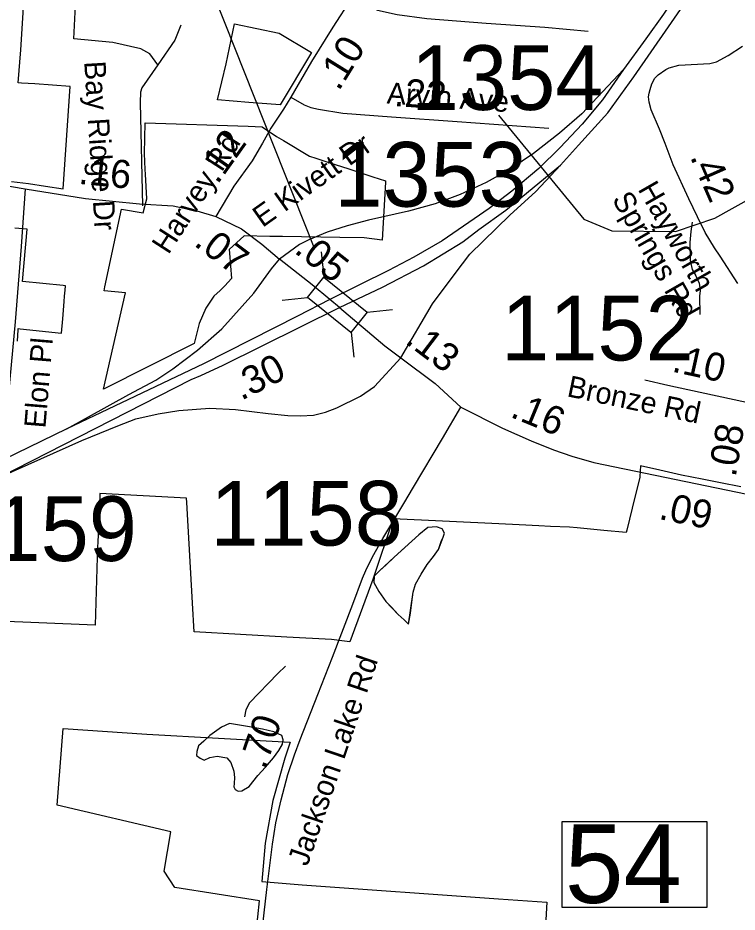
# Model space of a CAD drawing. Extents: x 1662474 to 1856135, y 779280 to 917889.
# Drawn here: x 1720941 to 1724143, y 802679 to 806661 of the extents above; entities that cross this region are included whole.
import ezdxf

# ---------------------------------------------------------------- set-up
doc = ezdxf.new("R2010")
doc.units = 0
for name, color, linetype in [('Cogo Default Point CELL', 7, 'Continuous'), ('Exist Boundary Political City Limit New', 7, 'Continuous'), ('Exist Hydrographic Misc Water Feature', 7, 'Continuous'), ('Exist Hydrographic Pond Under 1500 Sq Ft', 7, 'Continuous'), ('Exist Road Non-System Type 51', 7, 'Continuous'), ('Exist Road Non-System Type 51 Label', 7, 'Continuous'), ('Exist Road Primary Interstate Divided Center Attributed', 7, 'Continuous'), ('Exist Road Primary Interstate Mileage Hundredths English Label', 7, 'Continuous'), ('Exist Road Primary Interstate Ramp 1 Lane Attributed', 7, 'Continuous'), ('Exist Road Secondary Mileage Tenths English Label', 7, 'Continuous'), ('Exist Road Secondary Structure Standard Bridge CELL', 7, 'Continuous'), ('Exist Road Secondary Structure Standard Bridge Number Label', 7, 'Continuous'), ('Exist Road Secondary Type 51 Attributed', 7, 'Continuous'), ('Exist Road Secondary Type 51 Label', 7, 'Continuous'), ('Map Preparation Boundary City Limit Buffer Line', 7, 'Continuous'), ('Prop DGN Element Guardrail', 7, 'Continuous')]:
    doc.layers.add(name, color=color, linetype=linetype)

msp = doc.modelspace()

# ---------------------------------------------------------------- linework, layer by layer
at = {"layer": 'Exist Boundary Political City Limit New'}
for points in [[(1721173.6, 806356.1), (1721094.4, 806361.4), (1721017.2, 806366.7), (1720957, 806370.8), (1720942.1, 806372.2), (1720953.6, 806519.4), (1720967.9, 806731.8)], [(1722248.9, 806507.2), (1722108.1, 806273.7), (1721968.8, 806284.9), (1721829.1, 806296), (1721829.4, 806296.7), (1721867.8, 806456.2), (1721905.8, 806635.2), (1722104.9, 806592.6), (1722248.9, 806507.2)], [(1720913, 805932.7), (1720988.1, 805924.1), (1721064.2, 805911.5), (1721143.1, 805899.6), (1721173.6, 806356.1)], [(1722577.1, 805929.9), (1722563.2, 805671.2), (1722482.5, 805681), (1722374, 805683.4), (1722118.4, 805687.2), (1722117, 805687.2), (1722092.6, 805687.6), (1722062.4, 805688), (1721948.2, 805689.8), (1721882.2, 805629.4), (1721883.5, 805613.5), (1721892.5, 805500.6), (1721862.9, 805467.5), (1721841.5, 805447.2), (1721814.1, 805421.1), (1721777.9, 805368.9), (1721747.5, 805300.2), (1721726.5, 805210.4), (1721322.8, 805008), (1721420.6, 805435.9), (1721325.1, 805445.7), (1721328.8, 805462.7), (1721402.4, 805808.8), (1721499.1, 805792.4), (1721514.5, 805855.2), (1721509.1, 805964.4), (1721508, 805985.9), (1721504.5, 806057.5), (1721508.1, 806194.1), (1721966.2, 806178.8), (1722028.6, 806175.7), (1722091.9, 806133.6), (1722123.8, 806114.5), (1722239.6, 806045.1), (1722267.9, 806035.9), (1722324.9, 806017.4), (1722413.9, 805988.5), (1722463.6, 805972.4), (1722521.4, 805953.6), (1722577.4, 805935.4), (1722577.1, 805931.4), (1722577.1, 805929.9)], [(1720939.5, 805221.9), (1720942.6, 805271.2), (1720943, 805277.5), (1720950.5, 805276.7), (1721135.8, 805257.6), (1721140.9, 805321.3), (1721147, 805398.5), (1721148.9, 805421.7), (1721151, 805448.7), (1721152.6, 805468.3), (1721142.9, 805469.2), (1720961.9, 805486.9), (1720982.8, 805720.5), (1720928.1, 805724.4)], [(1724159.9, 804572.6), (1724069.2, 804590.4), (1723987.5, 804606.2), (1723895.1, 804624.2), (1723780.2, 804650.7), (1723771.6, 804652.7), (1723713.5, 804665.8), (1723710.5, 804618.4), (1723710, 804616.3), (1723703.4, 804590.7), (1723687.8, 804526.9), (1723651.5, 804379.3), (1723649.1, 804369.4), (1723549.4, 804378.6), (1723430.5, 804389.4), (1723396.9, 804392.4), (1723312.5, 804396.5), (1723260, 804399.1), (1723173, 804403.2), (1723082.6, 804407.6), (1722612.2, 804430.4), (1722522, 804159.8), (1722418.6, 803882.5), (1722337.5, 803892.6), (1722137.9, 803903.6), (1721725.5, 803926.3), (1721724.1, 803951.8), (1721719.8, 804029), (1721692.8, 804502.2), (1721691.6, 804521.8), (1721305.9, 804542.8), (1721305.4, 804533.2), (1721296.5, 804325.5), (1721296.4, 804322.4), (1721296, 804310.5), (1721285.6, 803957.2), (1720816.9, 803975.8)], [(1722002.6, 802585.6), (1722017.1, 802728.8), (1721639.1, 802788.9), (1721593, 802861.5), (1721621.6, 803036.3), (1721116, 803154.2), (1721141.9, 803496.7), (1721515.1, 803470.6), (1722153.1, 803435.3), (1722129.8, 803364.9), (1722075.6, 803175.7), (1722042.1, 802985.7), (1722026.5, 802814.6), (1722082.1, 802809.8), (1722206.5, 802799.9), (1723080.1, 802737.6), (1723295.5, 802722.3), (1723283.8, 802511.6)]]:
    msp.add_lwpolyline(points, dxfattribs=at)
at = {"layer": 'Exist Hydrographic Misc Water Feature'}
for points in [[(1723081.4, 806228.2), (1723460.3, 805764.3), (1723585.4, 805712.5), (1723868.4, 805710), (1724044.5, 805768.8), (1724379.3, 805955.7), (1724588.5, 805997.4), (1724938.3, 805977.1), (1725565.4, 806210.6), (1725716.5, 806302.7), (1726121.5, 806799.9)], [(1723943.4, 805752), (1723937, 805710.1), (1723932.5, 805660.1), (1723933.8, 805580), (1723943.4, 805540), (1723959.2, 805511.8), (1723974.8, 805479.6), (1723978.5, 805447.6), (1723976.2, 805421.6), (1723977.4, 805339.6)], [(1722680.1, 803961.4), (1722688.5, 804009.4), (1722695, 804059.3), (1722701.4, 804103.2), (1722711.7, 804139.2), (1722736.1, 804183), (1722762.7, 804226.7), (1722790.8, 804262.5), (1722813.2, 804294.2), (1722827.7, 804334.1), (1722833.7, 804348.1), (1722839.8, 804366), (1722830.2, 804386.1), (1722804.1, 804394.4), (1722766.2, 804390.8), (1722725.8, 804359.1), (1722663.3, 804301.7), (1722616.9, 804260.1), (1722578.6, 804224.4), (1722552.3, 804200.7), (1722538.2, 804184.9), (1722527.9, 804175), (1722525.7, 804146.9), (1722547.4, 804106.7), (1722579, 804062.4), (1722604.8, 804036.2), (1722634.6, 804003.9), (1722660.2, 803979.6), (1722680.1, 803961.4)], [(1722680.1, 803961.4), (1722701.4, 804103.2), (1722711.7, 804139.2), (1722736.1, 804183), (1722762.7, 804226.7), (1722790.8, 804262.5), (1722813.2, 804294.2), (1722833.7, 804348.1), (1722839.8, 804366), (1722830.2, 804386.1), (1722804.1, 804394.4), (1722766.2, 804390.8), (1722725.8, 804359.1), (1722616.9, 804260.1), (1722552.3, 804200.7), (1722527.9, 804175), (1722525.7, 804146.9), (1722547.4, 804106.7), (1722579, 804062.4), (1722634.6, 804003.9), (1722660.2, 803979.6), (1722680.1, 803961.4)], [(1722132.2, 803774.5), (1722097.7, 803740.9), (1721972.4, 803610), (1721956.2, 803580.1), (1721949.9, 803548.2)]]:
    msp.add_lwpolyline(points, dxfattribs=at)
at = {"layer": 'Exist Hydrographic Pond Under 1500 Sq Ft'}
msp.add_lwpolyline([(1721962.8, 803505), (1721883.8, 803518.9), (1721848.1, 803501.9), (1721795.4, 803464.7), (1721769, 803439.9), (1721745.8, 803419.7), (1721738, 803393.4), (1721736.4, 803376.3), (1721752, 803363.9), (1721770.6, 803354.6), (1721795.4, 803367), (1721827.9, 803373.2), (1721871.4, 803365.5), (1721888.4, 803345.3), (1721902.4, 803306.6), (1721905.5, 803278.7), (1721903.9, 803250.8), (1721902.4, 803236.9), (1721908.6, 803224.5), (1721921, 803216.7), (1721938, 803218.3), (1721970.6, 803238.4), (1722009.4, 803286.5), (1722043.5, 803323.6), (1722079.1, 803365.5), (1722102.4, 803398), (1722119.5, 803425.9), (1722122.6, 803446.1), (1722116.4, 803464.7), (1722080.7, 803481.7), (1722029.5, 803494.1), (1721962.8, 803505)], dxfattribs=at)
at = {"layer": 'Exist Road Non-System Type 51'}
for points in [[(1721564.6, 806452.1), (1721529.2, 806501.4), (1721487.8, 806523.7), (1721363.6, 806551.2), (1721189.6, 806567.9), (1721198, 806716.6)], [(1721666.8, 806628.4), (1721639.4, 806562.2), (1721564.6, 806452.1)], [(1721564.6, 806452.1), (1721493, 806349.9), (1721487.5, 806330.9), (1721484.9, 806283.9), (1721495.6, 805824.2)]]:
    msp.add_lwpolyline(points, dxfattribs=at)
at = {"layer": 'Exist Road Primary Interstate Divided Center Attributed'}
for points in [[(1726365.1, 808779.6), (1726264.5, 808726.4), (1725840.5, 808515.5), (1725416.8, 808302.1), (1725172.5, 808171.3), (1725039.8, 808092.5), (1724886.6, 807984.8), (1724698.2, 807829.7), (1724525.2, 807661.4), (1724477.5, 807611), (1724282.8, 807364.2), (1724221.9, 807275.6), (1724006.4, 806963.8), (1723815.3, 806678.3), (1723736.7, 806567.4), (1723637.9, 806431.1)], [(1722993.1, 805718.1), (1723114, 805804.2), (1723357.3, 806005.6), (1723437.1, 806093.9), (1723567.2, 806237.6), (1723682.7, 806398.9), (1723837.8, 806622), (1724056.9, 806940.1), (1724229.8, 807193.4), (1724402.9, 807432.8), (1724556.2, 807614.6), (1724602.5, 807663.3), (1724723.8, 807777.1), (1724921.9, 807943.1), (1725053.9, 808038.6), (1725173.8, 808111.1), (1725389.2, 808230.9), (1725912.6, 808500), (1726251.4, 808658.5), (1726395.3, 808732.2)], [(1723637.9, 806431.1), (1723543.7, 806296.9), (1723453.7, 806187.6), (1723355.9, 806083.2), (1723259.9, 805990.9), (1723140.2, 805890.1), (1723039.9, 805812.8), (1722972.5, 805766.8), (1722830.5, 805668.4), (1722704.2, 805595.1), (1722591.7, 805535.9), (1722330.3, 805407)], [(1722372.7, 805371.9), (1722564, 805462.4), (1722747.3, 805557.5), (1722921.6, 805663.9), (1722993.1, 805718.1)], [(1722330.3, 805407), (1722186.6, 805332.3), (1721766.7, 805120.7), (1721159.6, 804831)], [(1720858.9, 804615.4), (1721713.2, 805050.4), (1721754.9, 805068.5), (1721854.3, 805114.4), (1722372.7, 805371.9)], [(1721159.6, 804831), (1720371, 804447.9), (1719985.3, 804257.2), (1719529, 804024.4), (1719223, 803873.5), (1718752.7, 803628.3), (1718585.1, 803541), (1718467.1, 803468.6)]]:
    msp.add_lwpolyline(points, dxfattribs=at)
at = {"layer": 'Exist Road Primary Interstate Ramp 1 Lane Attributed'}
for points in [[(1723637.9, 806431.1), (1723451.2, 806234.2), (1723351.6, 806147.1), (1723237.3, 806056.5), (1723135.5, 805988.7), (1723025.1, 805927.5), (1722909.7, 805874.4), (1722798.8, 805833.6), (1722680, 805799.7), (1722502.3, 805760.1), (1722406.7, 805735.2), (1722317.3, 805706.9), (1722235.8, 805672.9), (1722195.1, 805652.5), (1722105.7, 805586.9)], [(1722646, 805147.8), (1722787.5, 805387.7), (1722888.2, 805522.4), (1722953.8, 805609.5), (1723130.9, 805782.7), (1723247.5, 805887.9), (1723357.3, 806005.6)], [(1721159.6, 804831), (1721435.7, 804983.7), (1721554.5, 805048.2), (1721630.9, 805098), (1721740.7, 805180.7), (1721849.3, 805276.8), (1721991.4, 805435.3), (1722069.5, 805543.9), (1722105.7, 805586.9)], [(1720858.9, 804615.4), (1721225.8, 804778.9), (1721385.4, 804844.6), (1721465.7, 804875.1), (1721565.3, 804897.7), (1721658.1, 804912.4), (1721796.2, 804922.6), (1721910.5, 804917), (1722055.9, 804898.9), (1722143, 804889.8), (1722198.5, 804888.7), (1722257.3, 804892.1), (1722310.5, 804904.5), (1722360.3, 804923.8), (1722466.1, 804975.8), (1722528.3, 805020), (1722646, 805147.8)]]:
    msp.add_lwpolyline(points, dxfattribs=at)
at = {"layer": 'Exist Road Secondary Structure Standard Bridge CELL'}
for p, q in [((1722290.9, 805618.5), (1722303.1, 805506)), ((1722118, 805403.5), (1722230.5, 805415.7)), ((1722495.9, 805350.2), (1722608.5, 805362.4)), ((1722425, 805262), (1722437.2, 805149.5))]:
    msp.add_line(p, q, dxfattribs=at)
msp.add_lwpolyline([(1722303.1, 805506), (1722496.3, 805350.6), (1722423.7, 805260.4), (1722230.5, 805415.7)], close=True, dxfattribs=at)
at = {"layer": 'Exist Road Secondary Structure Standard Bridge Number Label'}
msp.add_line((1722260.1, 805639), (1721519.9, 807502), dxfattribs=at)
msp.add_lwpolyline([(1723364.1, 803082), (1724008.2, 803082), (1724008.2, 802699.7), (1723364.1, 802699.7)], close=True, dxfattribs=at)
at = {"layer": 'Exist Road Secondary Type 51 Attributed'}
for points in [[(1717795.3, 807246.4), (1717845.9, 807234.3), (1717923, 807212), (1718024.3, 807160.9), (1718483.2, 806892.8), (1719047.9, 806492.2), (1719234.7, 806349.6), (1719334.2, 806284), (1719424, 806251), (1719532.3, 806223.3), (1720034.7, 806104.1), (1720290.4, 806050.2), (1720719.4, 805943.4), (1720972.9, 805900.4)], [(1722427.9, 806751.7), (1722343, 806619.5), (1722248, 806466.4), (1722156.1, 806308.6)], [(1722427.9, 806751.7), (1722542.2, 806696.1), (1722630.1, 806675.6), (1722761.9, 806658), (1723025.7, 806637.5), (1723286.5, 806619.9), (1723479.9, 806602.4)], [(1724146.1, 805477.7), (1724067, 805599.8), (1724042.3, 805636.6), (1724000.7, 805704.8), (1723967.1, 805774.8), (1723928.5, 805854.8), (1723858.2, 806007), (1723822.8, 806102), (1723796.9, 806166.1), (1723760.5, 806251.1), (1723751, 806286.1), (1723748.9, 806309.3), (1723751.2, 806326.1), (1723756.2, 806342.5), (1723763.9, 806367.9), (1723776.9, 806392), (1723791.9, 806407), (1723826.1, 806431.5), (1723841.3, 806438.5), (1723883.5, 806450.3), (1724021.2, 806457.5), (1724051.2, 806466.1), (1724103.9, 806493.8), (1724166.6, 806535.2)], [(1722156.1, 806308.6), (1722123.9, 806254.3), (1722067.3, 806170.5), (1722029.8, 806102.9), (1721983.4, 806024.9), (1721903.1, 805911.7), (1721821.6, 805775.9)], [(1722156.1, 806308.6), (1722215.7, 806274.1), (1722245.6, 806262.1), (1722279.9, 806253.9), (1722387.8, 806237), (1722603.7, 806220.2), (1722897.3, 806200), (1723305.5, 806169.6)], [(1720972.9, 805900.4), (1720955.3, 805643.5), (1720928.2, 805307.4), (1720885.7, 804844.6)], [(1720972.9, 805900.4), (1721242.2, 805856.2), (1721481.8, 805832.9), (1721632.1, 805823.4), (1721737.3, 805801.9), (1721821.6, 805775.9)], [(1721821.6, 805775.9), (1721937, 805721.6), (1722027, 805653.7), (1722105.7, 805586.9)], [(1722330.3, 805407), (1722251.1, 805472.6), (1722105.7, 805586.9)], [(1722372.7, 805371.9), (1722330.3, 805407)], [(1722372.7, 805371.9), (1722574.7, 805199.9), (1722646, 805147.8)], [(1722646, 805147.8), (1722798.8, 805032.4), (1722913.7, 804927.2)], [(1723731.9, 805049.6), (1723835.1, 805025.7), (1723978, 804994.4), (1724261, 804933.9)], [(1722026.1, 802571.7), (1722048.7, 802779.5), (1722075, 802980.7), (1722090, 803076.6), (1722112.6, 803179), (1722142.7, 803291.9), (1722172.8, 803378.4), (1722198.2, 803447), (1722276.2, 803648.2), (1722341, 803814.6), (1722432.2, 804050.5), (1722475.5, 804165.2), (1722489.6, 804200), (1722519.7, 804261.1), (1722565.7, 804342), (1722658.8, 804499), (1722702, 804571.3), (1722831.8, 804787.6), (1722913.7, 804927.2)], [(1722913.7, 804927.2), (1723098.7, 804834.1), (1723226.7, 804777.5), (1723325.2, 804736.9), (1723407.6, 804709.8), (1723504.8, 804680.3), (1724187.1, 804539.7)]]:
    msp.add_lwpolyline(points, dxfattribs=at)
at = {"layer": 'Map Preparation Boundary City Limit Buffer Line'}
for points in [[(1721173.6, 806356.1), (1721094.4, 806361.4), (1721017.2, 806366.7), (1720957, 806370.8), (1720942.1, 806372.2), (1720953.6, 806519.4), (1720967.9, 806731.8)], [(1722248.9, 806507.2), (1722108.1, 806273.7), (1721968.8, 806284.9), (1721829.1, 806296), (1721829.4, 806296.7), (1721867.8, 806456.2), (1721905.8, 806635.2), (1722104.9, 806592.6), (1722248.9, 806507.2)], [(1720913, 805932.7), (1720988.1, 805924.1), (1721064.2, 805911.5), (1721143.1, 805899.6), (1721173.6, 806356.1)], [(1722577.1, 805929.9), (1722563.2, 805671.2), (1722482.5, 805681), (1722374, 805683.4), (1722118.4, 805687.2), (1722117, 805687.2), (1722092.6, 805687.6), (1722062.4, 805688), (1721948.2, 805689.8), (1721882.2, 805629.4), (1721883.5, 805613.5), (1721892.5, 805500.6), (1721862.9, 805467.5), (1721841.5, 805447.2), (1721814.1, 805421.1), (1721777.9, 805368.9), (1721747.5, 805300.2), (1721726.5, 805210.4), (1721322.8, 805008), (1721420.6, 805435.9), (1721325.1, 805445.7), (1721328.8, 805462.7), (1721402.4, 805808.8), (1721499.1, 805792.4), (1721514.5, 805855.2), (1721509.1, 805964.4), (1721508, 805985.9), (1721504.5, 806057.5), (1721508.1, 806194.1), (1721966.2, 806178.8), (1722028.6, 806175.7), (1722091.9, 806133.6), (1722123.8, 806114.5), (1722239.6, 806045.1), (1722267.9, 806035.9), (1722324.9, 806017.4), (1722413.9, 805988.5), (1722463.6, 805972.4), (1722521.4, 805953.6), (1722577.4, 805935.4), (1722577.1, 805931.4), (1722577.1, 805929.9)], [(1720939.5, 805221.9), (1720942.6, 805271.2), (1720943, 805277.5), (1720950.5, 805276.7), (1721135.8, 805257.6), (1721140.9, 805321.3), (1721147, 805398.5), (1721148.9, 805421.7), (1721151, 805448.7), (1721152.6, 805468.3), (1721142.9, 805469.2), (1720961.9, 805486.9), (1720982.8, 805720.5), (1720928.1, 805724.4)], [(1724159.9, 804572.6), (1724069.2, 804590.4), (1723987.5, 804606.2), (1723895.1, 804624.2), (1723780.2, 804650.7), (1723771.6, 804652.7), (1723713.5, 804665.8), (1723710.5, 804618.4), (1723710, 804616.3), (1723703.4, 804590.7), (1723687.8, 804526.9), (1723651.5, 804379.3), (1723649.1, 804369.4), (1723549.4, 804378.6), (1723430.5, 804389.4), (1723396.9, 804392.4), (1723312.5, 804396.5), (1723260, 804399.1), (1723173, 804403.2), (1723082.6, 804407.6), (1722612.2, 804430.4), (1722522, 804159.8), (1722418.6, 803882.5), (1722337.5, 803892.6), (1722137.9, 803903.6), (1721725.5, 803926.3), (1721724.1, 803951.8), (1721719.8, 804029), (1721692.8, 804502.2), (1721691.6, 804521.8), (1721305.9, 804542.8), (1721305.4, 804533.2), (1721296.5, 804325.5), (1721296.4, 804322.4), (1721296, 804310.5), (1721285.6, 803957.2), (1720816.9, 803975.8)], [(1722002.6, 802585.6), (1722017.1, 802728.8), (1721639.1, 802788.9), (1721593, 802861.5), (1721621.6, 803036.3), (1721116, 803154.2), (1721141.9, 803496.7), (1721515.1, 803470.6), (1722153.1, 803435.3), (1722129.8, 803364.9), (1722075.6, 803175.7), (1722042.1, 802985.7), (1722026.5, 802814.6), (1722082.1, 802809.8), (1722206.5, 802799.9), (1723080.1, 802737.6), (1723295.5, 802722.3), (1723283.8, 802511.6)]]:
    msp.add_lwpolyline(points, dxfattribs=at)

# ---------------------------------------------------------------- texts
at = {"layer": 'Cogo Default Point CELL'}
for s, p in [('1354', (1722690.8, 806251.1)), ('1353', (1722350, 805820.5)), ('1152', (1723092.9, 805135.5)), ('1158', (1721798.1, 804311.1)), ('1159', (1720614.2, 804242.3))]:
    msp.add_text(s, height=288, dxfattribs=at).set_placement(p)
at = {"layer": 'Exist Road Non-System Type 51 Label'}
for s, rotation, p in [('Bay Ridge Dr', 273.5743, (1721236.2, 806466.3)), ('E Kivett Dr', 35.3259, (1722029.9, 805725))]:
    msp.add_text(s, height=95, rotation=rotation, dxfattribs=at).set_placement(p)
at = {"layer": 'Exist Road Primary Interstate Mileage Hundredths English Label'}
msp.add_text('.30', height=125, rotation=26.7501, dxfattribs=at).set_placement((1721935.5, 804955.4))
at = {"layer": 'Exist Road Secondary Mileage Tenths English Label'}
for s, rotation, p in [('.10', 58.1732, (1722369.4, 806331.6)), ('.22', 356.0574, (1722613.7, 806268.8)), ('.42', 293.6776, (1723932.1, 806042.8)), ('.70', 70.7848, (1722041, 803309.8))]:
    msp.add_text(s, height=125, rotation=rotation, dxfattribs=at).set_placement(p)
at = {"layer": 'Exist Road Secondary Structure Standard Bridge Number Label'}
msp.add_text('54', height=350, dxfattribs=at).set_placement((1723376.6, 802719.5))
at = {"layer": 'Exist Road Secondary Type 51 Label'}
for s, rotation, p in [('Arvin Ave', 355.8635, (1722581.6, 806280.2)), ('Harvey Rd', 57.1388, (1721611.2, 805603.7)), ('Hayworth ', 299.7614, (1723699.1, 805898.4)), ('Springs Rd', 299.7614, (1723584.1, 805853.8)), ('Elon Pl', 85.2515, (1721063.5, 804831.5)), ('Bronze Rd', 348.2117, (1723381.7, 804976.4)), ('Jackson Lake Rd', 71.1142, (1722230.2, 802879))]:
    msp.add_text(s, height=95, rotation=rotation, dxfattribs=at).set_placement(p)
at = {"layer": 'Prop DGN Element Guardrail'}
for s, rotation, p in [('.12', 54.6252, (1721829.5, 805916.1)), ('.16', 354.4355, (1721208.1, 805922.4)), ('.07', 322.9575, (1721720.1, 805650.4)), ('.05', 321.8329, (1722166.7, 805618.5)), ('.13', 322.9269, (1722660.4, 805215.3)), ('.10', 347.6256, (1723848.7, 805086.7)), ('.16', 337.5839, (1723128.5, 804885.6)), ('.08', 80.1952, (1724136.3, 804613.1)), ('.09', 348.3575, (1723790.3, 804430))]:
    msp.add_text(s, height=125, rotation=rotation, dxfattribs=at).set_placement(p)

doc.saveas('drawing.dxf')
